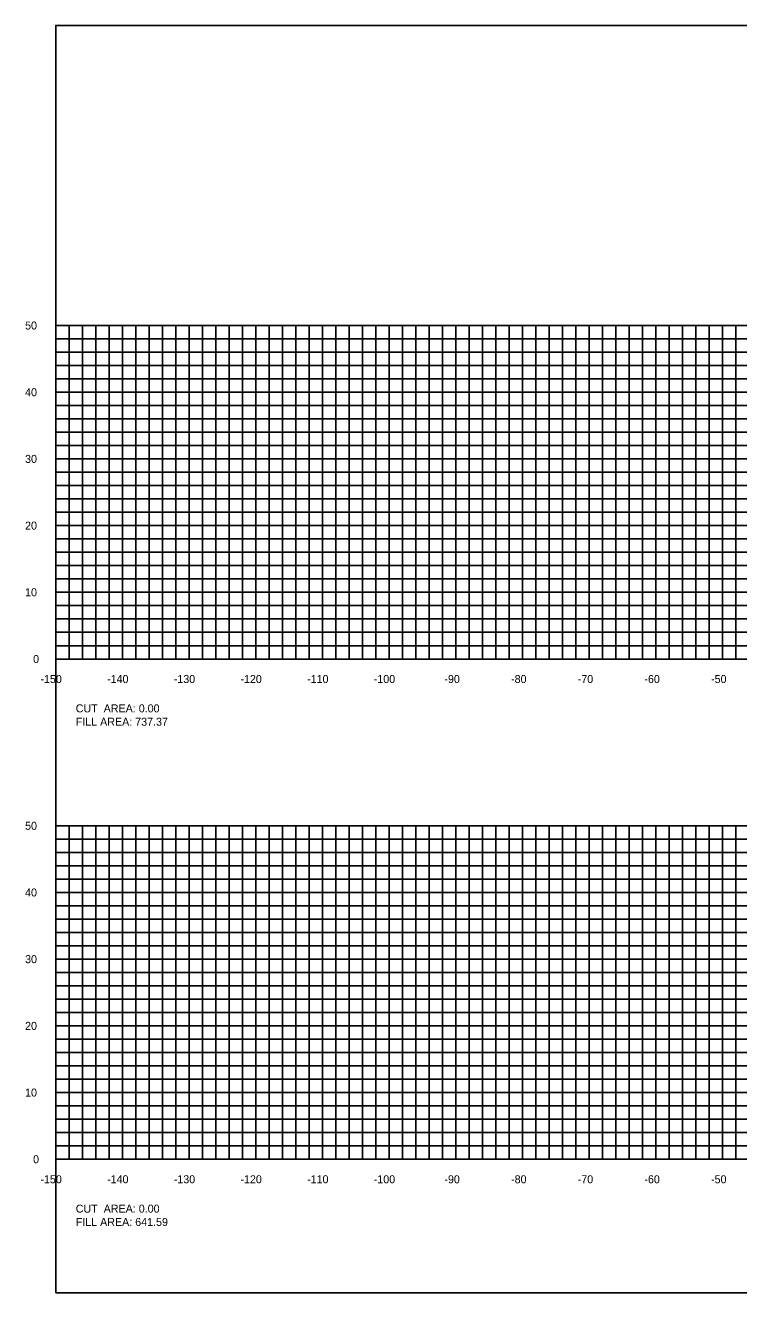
# Model space of a CAD drawing. Extents: x 1797714 to 1804825, y 249015 to 250269.
# Drawn here: x 1802816.4 to 1802923.4, y 250079.4 to 250269.4 of the extents above; entities that cross this region are included whole.
import ezdxf

# ---------------------------------------------------------------- set-up
doc = ezdxf.new("R2010")
doc.units = 0
for name, color, linetype in [('10', 7, 'Continuous'), ('31', 7, 'Continuous'), ('60', 7, 'Continuous'), ('ANNO-TXT', 7, 'Continuous'), ('Level 62', 7, 'Continuous')]:
    doc.layers.add(name, color=color, linetype=linetype)

msp = doc.modelspace()

# ---------------------------------------------------------------- linework, layer by layer
msp.add_lwpolyline([(1802821, 250079.43), (1803121, 250079.43), (1803121, 250269.43), (1802821, 250269.43)], close=True)
at = {"layer": '60'}
for p, q in [((1802820.94, 250224.43), (1802821, 250224.43)), ((1802821, 250174.43), (1802821, 250224.43)), ((1802820.94, 250214.43), (1802821, 250214.43)), ((1802820.94, 250204.43), (1802821, 250204.43)), ((1802820.94, 250194.43), (1802821, 250194.43)), ((1802820.94, 250184.43), (1802821, 250184.43)), ((1802820.94, 250174.43), (1802821, 250174.43)), ((1802821, 250174.43), (1803121, 250174.43)), ((1802821, 250174.37), (1802821, 250174.43)), ((1802831, 250174.37), (1802831, 250174.43)), ((1802841, 250174.37), (1802841, 250174.43)), ((1802851, 250174.37), (1802851, 250174.43)), ((1802861, 250174.37), (1802861, 250174.43)), ((1802871, 250174.37), (1802871, 250174.43)), ((1802881, 250174.37), (1802881, 250174.43)), ((1802891, 250174.37), (1802891, 250174.43)), ((1802901, 250174.37), (1802901, 250174.43)), ((1802911, 250174.37), (1802911, 250174.43)), ((1802921, 250174.37), (1802921, 250174.43)), ((1802820.94, 250149.43), (1802821, 250149.43)), ((1802821, 250099.43), (1802821, 250149.43)), ((1802820.94, 250139.43), (1802821, 250139.43)), ((1802820.94, 250129.43), (1802821, 250129.43)), ((1802820.94, 250119.43), (1802821, 250119.43)), ((1802820.94, 250109.43), (1802821, 250109.43)), ((1802820.94, 250099.43), (1802821, 250099.43)), ((1802821, 250099.43), (1803121, 250099.43)), ((1802821, 250099.37), (1802821, 250099.43)), ((1802831, 250099.37), (1802831, 250099.43)), ((1802841, 250099.37), (1802841, 250099.43)), ((1802851, 250099.37), (1802851, 250099.43)), ((1802861, 250099.37), (1802861, 250099.43)), ((1802871, 250099.37), (1802871, 250099.43)), ((1802881, 250099.37), (1802881, 250099.43)), ((1802891, 250099.37), (1802891, 250099.43)), ((1802901, 250099.37), (1802901, 250099.43)), ((1802911, 250099.37), (1802911, 250099.43)), ((1802921, 250099.37), (1802921, 250099.43))]:
    msp.add_line(p, q, dxfattribs=at)
at = {"layer": 'Level 62'}
for p, q in [((1802821, 250224.43), (1803121, 250224.43)), ((1802821, 250174.43), (1802821, 250224.43)), ((1802823, 250174.43), (1802823, 250224.43)), ((1802825, 250174.43), (1802825, 250224.43)), ((1802827, 250174.43), (1802827, 250224.43)), ((1802829, 250174.43), (1802829, 250224.43)), ((1802831, 250174.43), (1802831, 250224.43)), ((1802833, 250174.43), (1802833, 250224.43)), ((1802835, 250174.43), (1802835, 250224.43)), ((1802837, 250174.43), (1802837, 250224.43)), ((1802839, 250174.43), (1802839, 250224.43)), ((1802841, 250174.43), (1802841, 250224.43)), ((1802843, 250174.43), (1802843, 250224.43)), ((1802845, 250174.43), (1802845, 250224.43)), ((1802847, 250174.43), (1802847, 250224.43)), ((1802849, 250174.43), (1802849, 250224.43)), ((1802851, 250174.43), (1802851, 250224.43)), ((1802853, 250174.43), (1802853, 250224.43)), ((1802855, 250174.43), (1802855, 250224.43)), ((1802857, 250174.43), (1802857, 250224.43)), ((1802859, 250174.43), (1802859, 250224.43)), ((1802861, 250174.43), (1802861, 250224.43)), ((1802863, 250174.43), (1802863, 250224.43)), ((1802865, 250174.43), (1802865, 250224.43)), ((1802867, 250174.43), (1802867, 250224.43)), ((1802869, 250174.43), (1802869, 250224.43)), ((1802871, 250174.43), (1802871, 250224.43)), ((1802873, 250174.43), (1802873, 250224.43)), ((1802875, 250174.43), (1802875, 250224.43)), ((1802877, 250174.43), (1802877, 250224.43)), ((1802879, 250174.43), (1802879, 250224.43)), ((1802881, 250174.43), (1802881, 250224.43)), ((1802883, 250174.43), (1802883, 250224.43)), ((1802885, 250174.43), (1802885, 250224.43)), ((1802887, 250174.43), (1802887, 250224.43)), ((1802889, 250174.43), (1802889, 250224.43)), ((1802891, 250174.43), (1802891, 250224.43)), ((1802893, 250174.43), (1802893, 250224.43)), ((1802895, 250174.43), (1802895, 250224.43)), ((1802897, 250174.43), (1802897, 250224.43)), ((1802899, 250174.43), (1802899, 250224.43)), ((1802901, 250174.43), (1802901, 250224.43)), ((1802903, 250174.43), (1802903, 250224.43)), ((1802905, 250174.43), (1802905, 250224.43)), ((1802907, 250174.43), (1802907, 250224.43)), ((1802909, 250174.43), (1802909, 250224.43)), ((1802911, 250174.43), (1802911, 250224.43)), ((1802913, 250174.43), (1802913, 250224.43)), ((1802915, 250174.43), (1802915, 250224.43)), ((1802917, 250174.43), (1802917, 250224.43)), ((1802919, 250174.43), (1802919, 250224.43)), ((1802921, 250174.43), (1802921, 250224.43)), ((1802923, 250174.43), (1802923, 250224.43)), ((1802821, 250222.43), (1803121, 250222.43)), ((1802821, 250220.43), (1803121, 250220.43)), ((1802821, 250218.43), (1803121, 250218.43)), ((1802821, 250216.43), (1803121, 250216.43)), ((1802821, 250214.43), (1803121, 250214.43)), ((1802821, 250212.43), (1803121, 250212.43)), ((1802821, 250210.43), (1803121, 250210.43)), ((1802821, 250208.43), (1803121, 250208.43)), ((1802821, 250206.43), (1803121, 250206.43)), ((1802821, 250204.43), (1803121, 250204.43)), ((1802821, 250202.43), (1803121, 250202.43)), ((1802821, 250200.43), (1803121, 250200.43)), ((1802821, 250198.43), (1803121, 250198.43)), ((1802821, 250196.43), (1803121, 250196.43)), ((1802821, 250194.43), (1803121, 250194.43)), ((1802821, 250192.43), (1803121, 250192.43)), ((1802821, 250190.43), (1803121, 250190.43)), ((1802821, 250188.43), (1803121, 250188.43)), ((1802821, 250186.43), (1803121, 250186.43)), ((1802821, 250184.43), (1803121, 250184.43)), ((1802821, 250182.43), (1803121, 250182.43)), ((1802821, 250180.43), (1803121, 250180.43)), ((1802821, 250178.43), (1803121, 250178.43)), ((1802821, 250176.43), (1803121, 250176.43)), ((1802821, 250174.43), (1803121, 250174.43)), ((1802821, 250149.43), (1803121, 250149.43)), ((1802821, 250099.43), (1802821, 250149.43)), ((1802823, 250099.43), (1802823, 250149.43)), ((1802825, 250099.43), (1802825, 250149.43)), ((1802827, 250099.43), (1802827, 250149.43)), ((1802829, 250099.43), (1802829, 250149.43)), ((1802831, 250099.43), (1802831, 250149.43)), ((1802833, 250099.43), (1802833, 250149.43)), ((1802835, 250099.43), (1802835, 250149.43)), ((1802837, 250099.43), (1802837, 250149.43)), ((1802839, 250099.43), (1802839, 250149.43)), ((1802841, 250099.43), (1802841, 250149.43)), ((1802843, 250099.43), (1802843, 250149.43)), ((1802845, 250099.43), (1802845, 250149.43)), ((1802847, 250099.43), (1802847, 250149.43)), ((1802849, 250099.43), (1802849, 250149.43)), ((1802851, 250099.43), (1802851, 250149.43)), ((1802853, 250099.43), (1802853, 250149.43)), ((1802855, 250099.43), (1802855, 250149.43)), ((1802857, 250099.43), (1802857, 250149.43)), ((1802859, 250099.43), (1802859, 250149.43)), ((1802861, 250099.43), (1802861, 250149.43)), ((1802863, 250099.43), (1802863, 250149.43)), ((1802865, 250099.43), (1802865, 250149.43)), ((1802867, 250099.43), (1802867, 250149.43)), ((1802869, 250099.43), (1802869, 250149.43)), ((1802871, 250099.43), (1802871, 250149.43)), ((1802873, 250099.43), (1802873, 250149.43)), ((1802875, 250099.43), (1802875, 250149.43)), ((1802877, 250099.43), (1802877, 250149.43)), ((1802879, 250099.43), (1802879, 250149.43)), ((1802881, 250099.43), (1802881, 250149.43)), ((1802883, 250099.43), (1802883, 250149.43)), ((1802885, 250099.43), (1802885, 250149.43)), ((1802887, 250099.43), (1802887, 250149.43)), ((1802889, 250099.43), (1802889, 250149.43)), ((1802891, 250099.43), (1802891, 250149.43)), ((1802893, 250099.43), (1802893, 250149.43)), ((1802895, 250099.43), (1802895, 250149.43)), ((1802897, 250099.43), (1802897, 250149.43)), ((1802899, 250099.43), (1802899, 250149.43)), ((1802901, 250099.43), (1802901, 250149.43)), ((1802903, 250099.43), (1802903, 250149.43)), ((1802905, 250099.43), (1802905, 250149.43)), ((1802907, 250099.43), (1802907, 250149.43)), ((1802909, 250099.43), (1802909, 250149.43)), ((1802911, 250099.43), (1802911, 250149.43)), ((1802913, 250099.43), (1802913, 250149.43)), ((1802915, 250099.43), (1802915, 250149.43)), ((1802917, 250099.43), (1802917, 250149.43)), ((1802919, 250099.43), (1802919, 250149.43)), ((1802921, 250099.43), (1802921, 250149.43)), ((1802923, 250099.43), (1802923, 250149.43)), ((1802821, 250147.43), (1803121, 250147.43)), ((1802821, 250145.43), (1803121, 250145.43)), ((1802821, 250143.43), (1803121, 250143.43)), ((1802821, 250141.43), (1803121, 250141.43)), ((1802821, 250139.43), (1803121, 250139.43)), ((1802821, 250137.43), (1803121, 250137.43)), ((1802821, 250135.43), (1803121, 250135.43)), ((1802821, 250133.43), (1803121, 250133.43)), ((1802821, 250131.43), (1803121, 250131.43)), ((1802821, 250129.43), (1803121, 250129.43)), ((1802821, 250127.43), (1803121, 250127.43)), ((1802821, 250125.43), (1803121, 250125.43)), ((1802821, 250123.43), (1803121, 250123.43)), ((1802821, 250121.43), (1803121, 250121.43)), ((1802821, 250119.43), (1803121, 250119.43)), ((1802821, 250117.43), (1803121, 250117.43)), ((1802821, 250115.43), (1803121, 250115.43)), ((1802821, 250113.43), (1803121, 250113.43)), ((1802821, 250111.43), (1803121, 250111.43)), ((1802821, 250109.43), (1803121, 250109.43)), ((1802821, 250107.43), (1803121, 250107.43)), ((1802821, 250105.43), (1803121, 250105.43)), ((1802821, 250103.43), (1803121, 250103.43)), ((1802821, 250101.43), (1803121, 250101.43)), ((1802821, 250099.43), (1803121, 250099.43))]:
    msp.add_line(p, q, dxfattribs=at)

# ---------------------------------------------------------------- texts
at = {"layer": '10'}
for s, p in [('-150', (1802818.7, 250170.83)), ('-140', (1802828.7, 250170.83)), ('-130', (1802838.7, 250170.83)), ('-120', (1802848.7, 250170.83)), ('-110', (1802858.7, 250170.83)), ('-100', (1802868.7, 250170.83)), ('-90', (1802879.3, 250170.83)), ('-80', (1802889.3, 250170.83)), ('-70', (1802899.3, 250170.83)), ('-60', (1802909.3, 250170.83)), ('-50', (1802919.3, 250170.83)), ('-150', (1802818.7, 250095.83)), ('-140', (1802828.7, 250095.83)), ('-130', (1802838.7, 250095.83)), ('-120', (1802848.7, 250095.83)), ('-110', (1802858.7, 250095.83)), ('-100', (1802868.7, 250095.83)), ('-90', (1802879.3, 250095.83)), ('-80', (1802889.3, 250095.83)), ('-70', (1802899.3, 250095.83)), ('-60', (1802909.3, 250095.83)), ('-50', (1802919.3, 250095.83))]:
    msp.add_text(s, height=1.2, dxfattribs=at).set_placement(p)
at = {"layer": '31'}
for s, p in [('50', (1802816.4, 250223.83)), ('40', (1802816.4, 250213.83)), ('30', (1802816.4, 250203.83)), ('20', (1802816.4, 250193.83)), ('10', (1802816.4, 250183.83)), ('0', (1802817.6, 250173.83)), ('50', (1802816.4, 250148.83)), ('40', (1802816.4, 250138.83)), ('30', (1802816.4, 250128.83)), ('20', (1802816.4, 250118.83)), ('10', (1802816.4, 250108.83)), ('0', (1802817.6, 250098.83))]:
    msp.add_text(s, height=1.2, dxfattribs=at).set_placement(p)
at = {"layer": '60'}
for p in [(1802821, 250174.43), (1802821, 250099.43)]:
    msp.add_text('-', height=0.0001, dxfattribs=at).set_placement(p)
at = {"layer": 'ANNO-TXT'}
for s, p in [('CUT  AREA: 0.00', (1802824, 250166.43)), ('FILL AREA: 737.37', (1802824, 250164.43)), ('CUT  AREA: 0.00', (1802824, 250091.43)), ('FILL AREA: 641.59', (1802824, 250089.43))]:
    msp.add_text(s, height=1.2, dxfattribs=at).set_placement(p)

doc.saveas('drawing.dxf')
